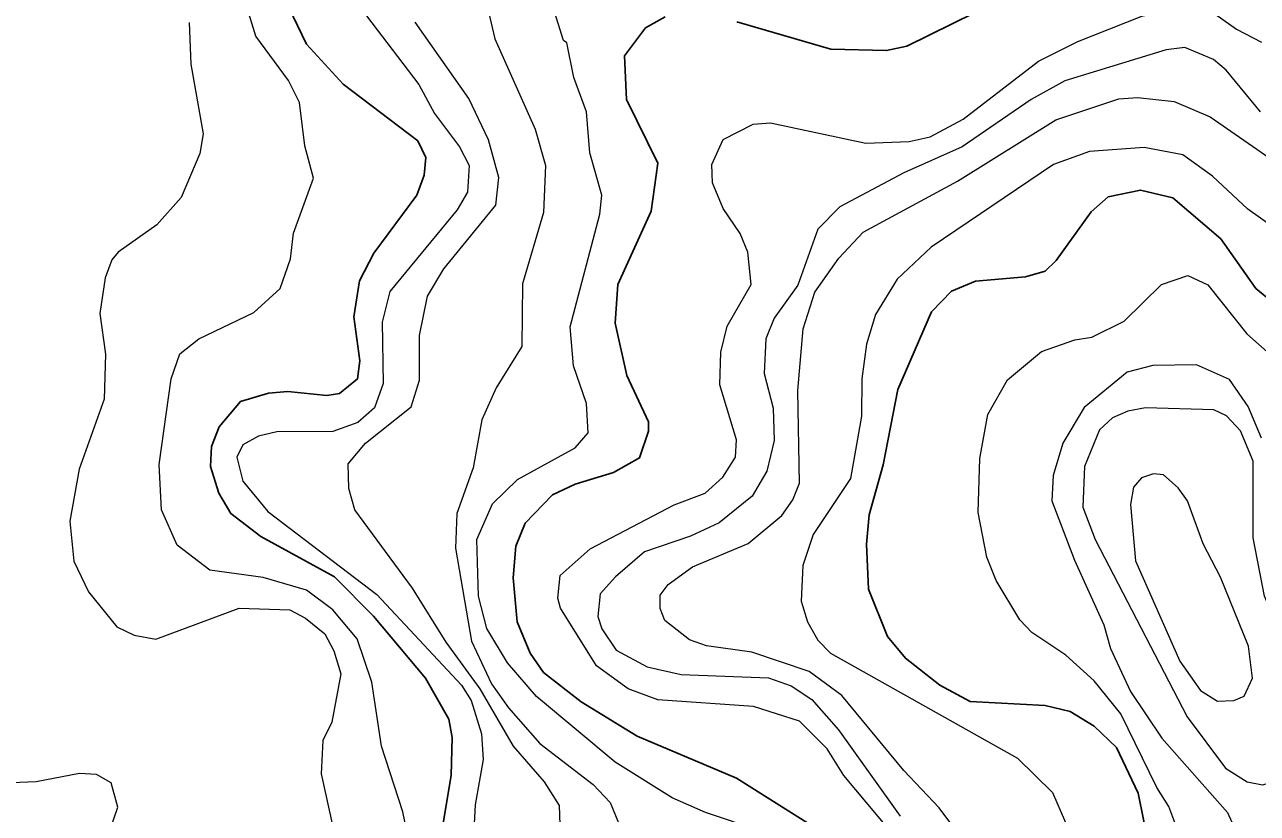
# Model space of a CAD drawing. Extents: x 673.6 to 698.9, y 7012 to 7040.1.
# Drawn here: x 681.142 to 682.378, y 7014.851 to 7015.642 of the extents above; entities that cross this region are included whole.
import ezdxf

# ---------------------------------------------------------------- set-up
doc = ezdxf.new("R2010")
doc.units = 0
doc.header["$LTSCALE"] = 0.032
doc.layers.add('1', color=7, linetype='Continuous', lineweight=25)
doc.layers.add('2', color=7, linetype='Continuous', lineweight=13)

msp = doc.modelspace()

# ---------------------------------------------------------------- linework, layer by layer
at = {"layer": '1'}
for points in [[(681.8562, 7015.6445), (681.9506, 7015.6173), (682.0065, 7015.6157), (682.0267, 7015.62), (682.1409, 7015.6765), (682.1774, 7015.6873)], [(681.4064, 7015.6597), (681.4243, 7015.6221), (681.4613, 7015.5822), (681.536, 7015.5252), (681.5441, 7015.5087), (681.5426, 7015.4908), (681.535, 7015.4707), (681.492, 7015.4126), (681.4775, 7015.3848), (681.472, 7015.3488), (681.4779, 7015.3046), (681.4756, 7015.2865), (681.4575, 7015.2718), (681.4448, 7015.2698), (681.4058, 7015.2738), (681.3865, 7015.2722), (681.3581, 7015.264), (681.3369, 7015.2385), (681.329, 7015.2187), (681.3283, 7015.1988), (681.3364, 7015.172), (681.3485, 7015.1516), (681.3786, 7015.1285), (681.4525, 7015.0883), (681.4916, 7015.0487), (681.544, 7014.9865), (681.5671, 7014.9455), (681.5705, 7014.927), (681.5697, 7014.8892), (681.5542, 7014.7965)], [(681.9634, 7014.8186), (681.8558, 7014.8863), (681.7563, 7014.9283), (681.7001, 7014.963), (681.6624, 7014.9924), (681.649, 7015.0117), (681.6358, 7015.0431), (681.6317, 7015.0871), (681.6346, 7015.119), (681.644, 7015.1418), (681.6712, 7015.1705), (681.6939, 7015.181), (681.7324, 7015.1929), (681.7586, 7015.2074), (681.7677, 7015.2341), (681.7676, 7015.2437), (681.746, 7015.2901), (681.7342, 7015.3426), (681.7367, 7015.3811), (681.7703, 7015.4547), (681.7768, 7015.5028), (681.7456, 7015.5668), (681.7434, 7015.6103), (681.7646, 7015.6386), (681.7842, 7015.6494)], [(682.4261, 7015.337), (682.3769, 7015.3773), (682.3419, 7015.427), (682.2937, 7015.468), (682.2612, 7015.4759), (682.2286, 7015.4691), (682.2118, 7015.4541), (682.1767, 7015.4053), (682.1654, 7015.3947), (682.1458, 7015.3889), (682.0956, 7015.3845), (682.0716, 7015.3746), (682.0516, 7015.3538), (682.0178, 7015.2759), (682.0029, 7015.2003), (681.9888, 7015.1502), (681.9864, 7015.1209), (681.9883, 7015.0757), (682.0073, 7015.0282), (682.0253, 7015.0066), (682.0599, 7014.9794), (682.0903, 7014.9632), (682.1655, 7014.9591), (682.1906, 7014.9531), (682.2148, 7014.9385), (682.237, 7014.9172), (682.2589, 7014.8712), (682.2698, 7014.8169)]]:
    msp.add_lwpolyline(points, dxfattribs=at)
at = {"layer": '2'}
for points in [[(681.5945, 7015.7091), (681.6133, 7015.6276), (681.6538, 7015.537), (681.6642, 7015.5006), (681.6623, 7015.4533), (681.6412, 7015.382), (681.6404, 7015.3191), (681.6149, 7015.2776), (681.6005, 7015.2454), (681.5917, 7015.1975), (681.5754, 7015.1515), (681.5739, 7015.117), (681.5899, 7015.0238), (681.6102, 7014.9808), (681.627, 7014.9568), (681.6586, 7014.9212), (681.7122, 7014.88), (681.729, 7014.862), (681.7376, 7014.8417)], [(681.4738, 7015.6647), (681.5373, 7015.5817), (681.5529, 7015.5526), (681.5781, 7015.5192), (681.5877, 7015.5006), (681.5859, 7015.4739), (681.5755, 7015.4562), (681.5082, 7015.3741), (681.5003, 7015.3434), (681.5015, 7015.282), (681.4927, 7015.2576), (681.4758, 7015.243), (681.4509, 7015.2337), (681.3948, 7015.2335), (681.3763, 7015.2293), (681.3605, 7015.2206), (681.3546, 7015.2081), (681.3605, 7015.1841), (681.3858, 7015.1538), (681.4949, 7015.0706), (681.5798, 7014.9795), (681.5898, 7014.9641), (681.6001, 7014.9307), (681.6018, 7014.905), (681.5936, 7014.8597), (681.587, 7014.7327)], [(681.8796, 7014.8334), (681.8248, 7014.8518), (681.7913, 7014.8665), (681.7342, 7014.9024), (681.6551, 7014.9683), (681.6261, 7015.002), (681.6055, 7015.0365), (681.5969, 7015.0688), (681.5953, 7015.1256), (681.6112, 7015.1614), (681.6363, 7015.1859), (681.694, 7015.2175), (681.7071, 7015.2326), (681.7054, 7015.262), (681.6922, 7015.2996), (681.689, 7015.3388), (681.7186, 7015.4517), (681.7209, 7015.4707), (681.7088, 7015.5131), (681.7054, 7015.5542), (681.6925, 7015.5887), (681.6856, 7015.6234), (681.6823, 7015.6259), (681.67, 7015.6654)], [(681.5318, 7014.8008), (681.521, 7014.8526), (681.4997, 7014.9184), (681.4899, 7014.9825), (681.4752, 7015.0261), (681.4509, 7015.055), (681.4244, 7015.0749), (681.3809, 7015.0875), (681.3274, 7015.0948), (681.2947, 7015.1199), (681.279, 7015.1552), (681.2765, 7015.2007), (681.2886, 7015.2867), (681.2975, 7015.3118), (681.3165, 7015.3268), (681.3716, 7015.3532), (681.3979, 7015.3773), (681.4083, 7015.4069), (681.4115, 7015.4328), (681.4315, 7015.4877), (681.4227, 7015.5201), (681.4174, 7015.5638), (681.4064, 7015.5858), (681.3736, 7015.6302), (681.3639, 7015.6616)], [(682.1983, 7015.6247), (682.2626, 7015.6502), (682.308, 7015.6606), (682.3302, 7015.6565), (682.3576, 7015.6372), (682.3826, 7015.6243)], [(681.3068, 7015.644), (681.3083, 7015.602), (681.3207, 7015.5323), (681.3176, 7015.5125), (681.2987, 7015.4685), (681.2744, 7015.4411), (681.2356, 7015.4138), (681.229, 7015.4061), (681.2224, 7015.3879), (681.2172, 7015.3522), (681.2229, 7015.3113), (681.2214, 7015.2663), (681.1964, 7015.196), (681.1869, 7015.144), (681.191, 7015.1038), (681.2059, 7015.0731), (681.2341, 7015.0381), (681.2517, 7015.0297), (681.2734, 7015.0258), (681.3569, 7015.0569), (681.4076, 7015.0552), (681.4235, 7015.0468), (681.4428, 7015.0309), (681.4519, 7015.0139), (681.4589, 7014.9908), (681.4498, 7014.9425), (681.4408, 7014.9242), (681.4392, 7014.8907), (681.4509, 7014.8377)], [(681.679, 7014.8396), (681.6783, 7014.8589), (681.6634, 7014.8827), (681.6323, 7014.9184), (681.5987, 7014.976), (681.5646, 7015.0227), (681.5309, 7015.0769), (681.4729, 7015.1552), (681.4671, 7015.1766), (681.4663, 7015.2013), (681.4838, 7015.2223), (681.5295, 7015.2586), (681.5377, 7015.2853), (681.5378, 7015.3301), (681.5459, 7015.3694), (681.5621, 7015.3968), (681.6144, 7015.4606), (681.6175, 7015.4885), (681.607, 7015.5262), (681.5872, 7015.5677), (681.5336, 7015.6442)], [(682.3814, 7015.5544), (682.3471, 7015.596), (682.3345, 7015.6068), (682.3055, 7015.6188), (682.287, 7015.6166), (682.1852, 7015.5853), (682.1514, 7015.5668), (682.0822, 7015.5192), (682.0239, 7015.4931), (681.9595, 7015.4591), (681.9374, 7015.4368), (681.9173, 7015.3807), (681.8935, 7015.3474), (681.8854, 7015.3266), (681.8837, 7015.2919), (681.8927, 7015.2574), (681.8936, 7015.2249), (681.8864, 7015.194), (681.8717, 7015.169), (681.8385, 7015.1423), (681.8098, 7015.129), (681.7635, 7015.1132)], [(681.9857, 7015.5229), (682.0291, 7015.5245), (682.0502, 7015.5294), (682.0831, 7015.5471), (682.159, 7015.605), (682.1983, 7015.6247)], [(682.0778, 7014.8314), (682.0593, 7014.8567), (682.0237, 7014.8939), (681.9615, 7014.9691), (681.9287, 7014.9932), (681.8713, 7015.0125), (681.8257, 7015.0191), (681.8086, 7015.025), (681.784, 7015.0444), (681.7793, 7015.0565), (681.7792, 7015.0698), (681.7873, 7015.0804), (681.8116, 7015.0982), (681.8677, 7015.1217), (681.9015, 7015.1495), (681.9124, 7015.1655), (681.919, 7015.1822), (681.9174, 7015.2749), (681.9229, 7015.3368), (681.9344, 7015.3735), (681.9586, 7015.4077), (681.9828, 7015.4338), (682.0777, 7015.4849), (682.1761, 7015.5462), (682.2395, 7015.5672), (682.2583, 7015.5688), (682.2951, 7015.5648), (682.3312, 7015.5493), (682.3986, 7015.5025)], [(682.0205, 7014.8213), (681.9634, 7014.889), (681.9467, 7014.9158), (681.9189, 7014.9434), (681.8728, 7014.9582), (681.7771, 7014.965), (681.7471, 7014.976), (681.7155, 7014.9991), (681.6792, 7015.0567), (681.6766, 7015.0667), (681.679, 7015.0895), (681.7092, 7015.1163), (681.7933, 7015.1604), (681.8243, 7015.1721), (681.8422, 7015.1881), (681.8549, 7015.208), (681.8558, 7015.2255), (681.8393, 7015.2808), (681.8402, 7015.3133), (681.8464, 7015.3396), (681.8705, 7015.3812), (681.8672, 7015.4135), (681.8594, 7015.4322), (681.8425, 7015.4575), (681.8319, 7015.483), (681.8311, 7015.5014), (681.8425, 7015.5266), (681.8727, 7015.5419), (681.89, 7015.5434), (681.9857, 7015.5229)], [(682.4173, 7015.4223), (682.3688, 7015.4567), (682.3334, 7015.4897), (682.3038, 7015.5111), (682.2648, 7015.5187), (682.2099, 7015.5146), (682.174, 7015.5016), (682.0512, 7015.4186), (682.017, 7015.3867), (681.9954, 7015.3511), (681.9864, 7015.3215), (681.9815, 7015.2865), (681.9814, 7015.2492), (681.9702, 7015.1868), (681.9328, 7015.1305), (681.9224, 7015.0996), (681.9207, 7015.0639), (681.927, 7015.0429), (681.9376, 7015.0247), (681.9502, 7015.0118), (682.1379, 7014.9063), (682.1728, 7014.872), (682.1859, 7014.8419)], [(682.2122, 7015.3283), (682.2449, 7015.3444), (682.2822, 7015.3813), (682.3085, 7015.3904), (682.3288, 7015.381), (682.368, 7015.3319), (682.4, 7015.3032)], [(682.0999, 7015.2067), (682.1081, 7015.2508), (682.1277, 7015.2855), (682.1619, 7015.314), (682.1954, 7015.3257), (682.2122, 7015.3283)], [(682.3827, 7015.2271), (682.3693, 7015.259), (682.3504, 7015.286), (682.3175, 7015.3007), (682.2737, 7015.3001), (682.2477, 7015.2935), (682.2046, 7015.2579), (682.1834, 7015.2222), (682.1737, 7015.1897), (682.1723, 7015.1644), (682.195, 7015.1048), (682.2243, 7015.0399), (682.2311, 7015.0162), (682.251, 7014.9731), (682.2827, 7014.9265), (682.3483, 7014.852), (682.3643, 7014.8169)], [(682.3057, 7014.8152), (682.2897, 7014.8578), (682.2774, 7014.877), (682.2415, 7014.9507), (682.2146, 7014.984), (682.1863, 7015.0098), (682.1523, 7015.0322), (682.1401, 7015.0449), (682.1164, 7015.0845), (682.1069, 7015.108), (682.0982, 7015.1527), (682.0999, 7015.2067)], [(681.7635, 7015.1132), (681.7343, 7015.0883), (681.7192, 7015.071), (681.7169, 7015.0485), (681.7208, 7015.0361), (681.7352, 7015.0147)], [(681.7352, 7015.0147), (681.7661, 7014.9978), (681.8004, 7014.9904), (681.8878, 7014.987), (681.9108, 7014.9788), (681.9315, 7014.9653), (681.9582, 7014.9347), (682.02, 7014.8481)], [(681.3419, 7014.7766), (681.3258, 7014.7652), (681.2999, 7014.7549), (681.2736, 7014.7521), (681.2446, 7014.7561), (681.2256, 7014.7741), (681.2198, 7014.79), (681.2214, 7014.8172), (681.2353, 7014.8573), (681.2286, 7014.8818), (681.2139, 7014.89), (681.1968, 7014.8909), (681.1534, 7014.8828), (681.1116, 7014.8811)]]:
    msp.add_lwpolyline(points, dxfattribs=at)
for points in [[(682.3743, 7015.1271), (682.3741, 7015.2042), (682.3614, 7015.2346), (682.3474, 7015.2495), (682.3348, 7015.2557), (682.2662, 7015.2575), (682.2484, 7015.2543), (682.233, 7015.2475), (682.2201, 7015.2356), (682.2049, 7015.1988), (682.2033, 7015.158), (682.2158, 7015.1255), (682.3079, 7014.9478), (682.3466, 7014.8964), (682.3681, 7014.8826), (682.3836, 7014.8795), (682.3995, 7014.8839), (682.4172, 7014.9027), (682.4244, 7014.9209), (682.4268, 7014.9557), (682.4173, 7014.9971), (682.3857, 7015.0687)], [(682.3415, 7015.0879), (682.324, 7015.1214), (682.3082, 7015.1642), (682.299, 7015.1775), (682.2842, 7015.1905), (682.2741, 7015.1915), (682.2622, 7015.1875), (682.2541, 7015.178), (682.2511, 7015.1608), (682.2561, 7015.1042), (682.3007, 7015.0036), (682.3214, 7014.9742), (682.3384, 7014.9636), (682.3548, 7014.9641), (682.3652, 7014.9684), (682.3734, 7014.9866), (682.3695, 7015.0187)]]:
    msp.add_lwpolyline(points, close=True, dxfattribs=at)

doc.saveas('drawing.dxf')
